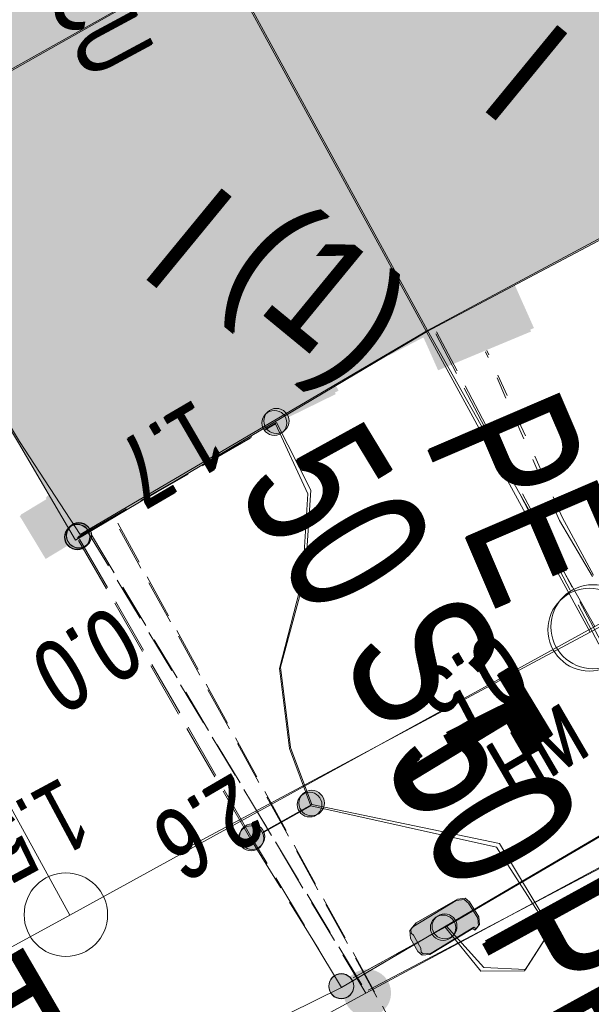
# Model space of a CAD drawing. Header units: metres. Extents: x -740 to 758, y -633 to 854.
# Tile 670 of 1056: x 175.37 to 179.64, y -178.15 to -170.79. Entities that reach past the tile are written whole.
import ezdxf

# ---------------------------------------------------------------- set-up
doc = ezdxf.new("R2010")
doc.units = ezdxf.units.M
doc.header["$MEASUREMENT"] = 0
for name, pattern in [('166_166', [0.3328, 0.1664, -0.1664]), ('333_125', [0.4576, 0.3328, -0.1248]), ('416_125', [0.5408, 0.416, -0.1248])]:
    doc.linetypes.add(name, pattern=pattern)
for name, color, linetype in [('Gas.LOVION', 7, 'Continuous'), ('Grundkarte.LOVION', 7, 'Continuous'), ('Grundkarte_Text.LOVION', 7, 'Continuous'), ('Strom.LOVION', 7, 'Continuous'), ('StromBemass.LOVION', 7, 'Continuous'), ('Wasser.LOVION', 7, 'Continuous')]:
    doc.layers.add(name, color=color, linetype=linetype)
doc.styles.add('ERSTELLTER_STIL_1', font='arial.ttf')

msp = doc.modelspace()

# ---------------------------------------------------------------- hatches: boundary and pattern name
at = {"layer": 'Gas.LOVION', "linetype": 'Continuous', "lineweight": 13}
for points in [[(178.1324, -173.2989), (178.7932, -172.9535), (178.6125, -172.6165), (177.9517, -172.9619)], [(178.1538, -173.273), (178.8146, -172.9276), (178.6338, -172.5906), (177.9598, -172.952)], [(175.5703, -174.8112), (176.2121, -174.4234), (176.0182, -174.1024), (175.3763, -174.4903)], [(175.5621, -174.8211), (176.204, -174.4333), (176.0101, -174.1123), (175.3682, -174.5002)], [(178.1047, -178.1767), (178.1176, -178.1587), (178.1283, -178.1393), (178.1364, -178.1186), (178.1418, -178.0971), (178.1445, -178.0751), (178.1444, -178.053), (178.1416, -178.031), (178.136, -178.0095), (178.1278, -177.9889), (178.117, -177.9695), (178.1039, -177.9516), (178.0887, -177.9355), (178.0716, -177.9215), (178.0528, -177.9096), (178.0327, -177.9003), (178.0116, -177.8935), (177.9898, -177.8894), (177.9677, -177.8881), (177.9456, -177.8895), (177.9238, -177.8938), (177.9028, -177.9007), (177.8827, -177.9102), (177.8641, -177.9221), (177.847, -177.9363), (177.8319, -177.9525), (177.8189, -177.9705), (177.8083, -177.99), (177.8002, -178.0106), (177.7948, -178.0321), (177.7921, -178.0541), (177.7921, -178.0763), (177.795, -178.0982), (177.8006, -178.1197), (177.8088, -178.1403), (177.8195, -178.1597), (177.8326, -178.1776), (177.8478, -178.1937), (177.865, -178.2078), (177.8837, -178.2196), (177.9038, -178.229), (177.9249, -178.2357), (177.9467, -178.2398), (177.9688, -178.2412), (177.991, -178.2397), (178.0127, -178.2355), (178.0338, -178.2285), (178.0538, -178.219), (178.0725, -178.2071), (178.0895, -178.1929)], [(178.1059, -178.1776), (178.1189, -178.1596), (178.1295, -178.1401), (178.1376, -178.1195), (178.143, -178.098), (178.1458, -178.0759), (178.1457, -178.0538), (178.1428, -178.0317), (178.1372, -178.0103), (178.129, -177.9897), (178.1183, -177.9703), (178.1052, -177.9523), (178.0899, -177.9362), (178.0728, -177.9221), (178.054, -177.9103), (178.0339, -177.9009), (178.0128, -177.8941), (177.991, -177.89), (177.9688, -177.8887), (177.9467, -177.8902), (177.9249, -177.8944), (177.9038, -177.9013), (177.8838, -177.9109), (177.8651, -177.9228), (177.848, -177.937), (177.8329, -177.9532), (177.8199, -177.9712), (177.8093, -177.9907), (177.8012, -178.0114), (177.7957, -178.0329), (177.793, -178.0549), (177.7931, -178.0771), (177.7959, -178.0991), (177.8015, -178.1206), (177.8098, -178.1412), (177.8205, -178.1606), (177.8336, -178.1785), (177.8488, -178.1946), (177.866, -178.2087), (177.8848, -178.2205), (177.9049, -178.2299), (177.926, -178.2367), (177.9478, -178.2408), (177.97, -178.2421), (177.9921, -178.2406), (178.0139, -178.2364), (178.035, -178.2295), (178.055, -178.22), (178.0737, -178.208), (178.0907, -178.1938)]]:
    msp.add_hatch(color=7, dxfattribs=at).paths.add_polyline_path(points)
at = {"layer": 'Grundkarte.LOVION', "linetype": 'Continuous', "lineweight": 18}
for color, points in [(9, [(172.9417, -172.506), (176.8629, -170.2901), (171.1461, -159.8838), (167.2135, -161.9826)]), (9, [(172.9763, -172.4639), (176.8711, -170.2802), (173.4515, -164.0236), (169.4664, -160.7483), (167.2216, -161.9727)]), (254, [(180.8656, -168.3028), (180.7577, -168.1064), (176.8629, -170.2901), (178.4109, -173.1239), (181.3618, -171.5645), (181.0382, -170.9755), (179.8896, -168.9006)]), (254, [(180.3613, -169.7025), (179.3328, -168.8573), (176.8711, -170.2802), (178.419, -173.114), (181.3963, -171.5225), (181.0727, -170.9334)]), (254, [(172.9763, -172.4639), (173.0463, -172.5753), (174.2037, -172.0188), (175.3673, -173.9444), (175.8194, -174.6391), (178.419, -173.114), (176.8711, -170.2802)]), (254, [(172.9417, -172.506), (173.0117, -172.6173), (174.1955, -172.0287), (175.3592, -173.9543), (175.7849, -174.6811), (178.4109, -173.1239), (176.8629, -170.2901)])]:
    msp.add_hatch(color=color, dxfattribs=at).paths.add_polyline_path(points)
at = {"layer": 'Strom.LOVION', "linetype": 'Continuous', "lineweight": 13}
for points in [[(176.8086, -174.0252), (177.7536, -173.5633), (177.6457, -173.367), (176.7008, -173.8288)], [(176.7873, -174.0511), (177.7323, -173.5893), (177.6376, -173.3769), (176.6926, -173.8387)], [(178.4372, -177.7764), (178.7581, -177.5825), (178.7742, -177.5957), (178.8006, -177.5635), (178.7949, -177.505), (178.7249, -177.3936), (178.6928, -177.3672), (178.6342, -177.3729), (178.3133, -177.5668), (178.2869, -177.599), (178.2926, -177.6575), (178.3465, -177.7557), (178.3787, -177.7821)], [(178.4453, -177.7665), (178.7663, -177.5726), (178.7823, -177.5858), (178.8088, -177.5536), (178.803, -177.4951), (178.733, -177.3837), (178.7009, -177.3573), (178.6423, -177.363), (178.3346, -177.5409), (178.295, -177.5891), (178.2979, -177.6184), (178.3139, -177.6316), (178.3679, -177.7298), (178.3707, -177.759), (178.3868, -177.7722)]]:
    msp.add_hatch(color=7, dxfattribs=at).paths.add_polyline_path(points)
at = {"layer": 'StromBemass.LOVION', "linetype": 'Continuous', "lineweight": 13}
for points in [[(177.3453, -173.8635), (177.3521, -173.854), (177.3578, -173.8438), (177.362, -173.8329), (177.3649, -173.8215), (177.3663, -173.8099), (177.3663, -173.7982), (177.3648, -173.7865), (177.3619, -173.7752), (177.3575, -173.7643), (177.3518, -173.7541), (177.3449, -173.7446), (177.3369, -173.7361), (177.3278, -173.7287), (177.3179, -173.7224), (177.3073, -173.7175), (177.2961, -173.7139), (177.2846, -173.7117), (177.2729, -173.711), (177.2612, -173.7118), (177.2497, -173.714), (177.2386, -173.7177), (177.228, -173.7227), (177.2181, -173.729), (177.2091, -173.7365), (177.2012, -173.7451), (177.1943, -173.7546), (177.1887, -173.7649), (177.1844, -173.7758), (177.1815, -173.7871), (177.1801, -173.7988), (177.1801, -173.8105), (177.1816, -173.8221), (177.1846, -173.8334), (177.1889, -173.8443), (177.1946, -173.8546), (177.2015, -173.864), (177.2096, -173.8725), (177.2186, -173.88), (177.2285, -173.8862), (177.2392, -173.8912), (177.2503, -173.8947), (177.2618, -173.8969), (177.2735, -173.8976), (177.2852, -173.8968), (177.2967, -173.8946), (177.3078, -173.8909), (177.3184, -173.8859), (177.3283, -173.8796), (177.3373, -173.8721)], [(177.3612, -173.8496), (177.3682, -173.84), (177.3738, -173.8296), (177.3781, -173.8186), (177.381, -173.8072), (177.3825, -173.7954), (177.3824, -173.7836), (177.3809, -173.7719), (177.3779, -173.7604), (177.3736, -173.7495), (177.3678, -173.7391), (177.3608, -173.7296), (177.3527, -173.721), (177.3436, -173.7135), (177.3336, -173.7072), (177.3229, -173.7022), (177.3116, -173.6985), (177.3, -173.6964), (177.2882, -173.6957), (177.2764, -173.6964), (177.2648, -173.6987), (177.2535, -173.7024), (177.2429, -173.7074), (177.2329, -173.7138), (177.2238, -173.7214), (177.2157, -173.73), (177.2088, -173.7396), (177.2031, -173.75), (177.1988, -173.761), (177.1959, -173.7725), (177.1945, -173.7842), (177.1945, -173.796), (177.196, -173.8078), (177.199, -173.8192), (177.2034, -173.8302), (177.2091, -173.8405), (177.2161, -173.8501), (177.2242, -173.8587), (177.2334, -173.8662), (177.2434, -173.8725), (177.2541, -173.8775), (177.2654, -173.8811), (177.277, -173.8833), (177.2888, -173.884), (177.3006, -173.8832), (177.3122, -173.881), (177.3234, -173.8773), (177.3341, -173.8722), (177.3441, -173.8658), (177.3532, -173.8583)], [(175.883, -174.7033), (175.8899, -174.6937), (175.8955, -174.6834), (175.8998, -174.6724), (175.9027, -174.661), (175.9042, -174.6493), (175.9041, -174.6375), (175.9026, -174.6258), (175.8997, -174.6144), (175.8953, -174.6034), (175.8896, -174.5931), (175.8826, -174.5836), (175.8745, -174.575), (175.8654, -174.5675), (175.8554, -174.5612), (175.8447, -174.5562), (175.8335, -174.5526), (175.8219, -174.5505), (175.8101, -174.5498), (175.7984, -174.5505), (175.7868, -174.5528), (175.7756, -174.5565), (175.7649, -174.5615), (175.755, -174.5679), (175.7459, -174.5754), (175.7379, -174.584), (175.731, -174.5936), (175.7253, -174.604), (175.721, -174.6149), (175.7181, -174.6264), (175.7167, -174.6381), (175.7167, -174.6499), (175.7182, -174.6616), (175.7212, -174.673), (175.7256, -174.6839), (175.7313, -174.6942), (175.7383, -174.7038), (175.7464, -174.7123), (175.7555, -174.7198), (175.7655, -174.7261), (175.7761, -174.7311), (175.7874, -174.7347), (175.799, -174.7369), (175.8107, -174.7376), (175.8225, -174.7368), (175.8341, -174.7346), (175.8453, -174.7309), (175.8559, -174.7258), (175.8659, -174.7195), (175.8749, -174.7119)], [(175.8715, -174.7181), (175.8784, -174.7085), (175.8841, -174.6981), (175.8884, -174.6871), (175.8914, -174.6756), (175.8928, -174.6638), (175.8928, -174.652), (175.8912, -174.6402), (175.8883, -174.6288), (175.8839, -174.6178), (175.8781, -174.6074), (175.8711, -174.5978), (175.863, -174.5892), (175.8538, -174.5817), (175.8438, -174.5754), (175.8331, -174.5704), (175.8218, -174.5668), (175.8102, -174.5646), (175.7983, -174.5639), (175.7865, -174.5647), (175.7749, -174.5669), (175.7636, -174.5706), (175.7529, -174.5757), (175.7429, -174.5821), (175.7338, -174.5897), (175.7257, -174.5983), (175.7188, -174.6079), (175.7131, -174.6183), (175.7088, -174.6294), (175.7059, -174.6408), (175.7045, -174.6526), (175.7045, -174.6644), (175.706, -174.6762), (175.709, -174.6877), (175.7134, -174.6987), (175.7191, -174.709), (175.7261, -174.7186), (175.7343, -174.7272), (175.7434, -174.7347), (175.7534, -174.741), (175.7642, -174.746), (175.7755, -174.7497), (175.7871, -174.7519), (175.7989, -174.7526), (175.8108, -174.7518), (175.8224, -174.7495), (175.8336, -174.7458), (175.8443, -174.7407), (175.8543, -174.7344), (175.8634, -174.7268)], [(175.8717, -174.7146), (175.8786, -174.705), (175.8842, -174.6947), (175.8885, -174.6837), (175.8914, -174.6723), (175.8929, -174.6606), (175.8928, -174.6488), (175.8913, -174.6371), (175.8883, -174.6257), (175.884, -174.6147), (175.8782, -174.6044), (175.8713, -174.5949), (175.8632, -174.5863), (175.8541, -174.5788), (175.8441, -174.5725), (175.8334, -174.5675), (175.8222, -174.5639), (175.8106, -174.5617), (175.7988, -174.561), (175.787, -174.5618), (175.7754, -174.5641), (175.7642, -174.5677), (175.7536, -174.5728), (175.7436, -174.5792), (175.7346, -174.5867), (175.7265, -174.5953), (175.7196, -174.6049), (175.714, -174.6153), (175.7097, -174.6262), (175.7068, -174.6377), (175.7053, -174.6494), (175.7054, -174.6612), (175.7069, -174.6729), (175.7099, -174.6843), (175.7142, -174.6952), (175.72, -174.7056), (175.7269, -174.7151), (175.735, -174.7237), (175.7441, -174.7311), (175.7541, -174.7374), (175.7648, -174.7424), (175.776, -174.746), (175.7876, -174.7482), (175.7994, -174.7489), (175.8112, -174.7481), (175.8228, -174.7459), (175.834, -174.7422), (175.8446, -174.7371), (175.8546, -174.7308), (175.8636, -174.7232)], [(175.8847, -174.7066), (175.8916, -174.6971), (175.8972, -174.6868), (175.9014, -174.6759), (175.9043, -174.6646), (175.9058, -174.6529), (175.9057, -174.6412), (175.9042, -174.6296), (175.9013, -174.6183), (175.8969, -174.6074), (175.8912, -174.5971), (175.8843, -174.5877), (175.8763, -174.5792), (175.8672, -174.5717), (175.8573, -174.5655), (175.8467, -174.5605), (175.8355, -174.5569), (175.824, -174.5548), (175.8123, -174.5541), (175.8006, -174.5549), (175.7891, -174.5571), (175.778, -174.5607), (175.7674, -174.5658), (175.7576, -174.5721), (175.7486, -174.5796), (175.7406, -174.5881), (175.7337, -174.5976), (175.7281, -174.6079), (175.7238, -174.6188), (175.7209, -174.6302), (175.7195, -174.6418), (175.7195, -174.6535), (175.7211, -174.6651), (175.724, -174.6765), (175.7283, -174.6874), (175.734, -174.6976), (175.7409, -174.7071), (175.749, -174.7156), (175.758, -174.723), (175.768, -174.7293), (175.7786, -174.7342), (175.7897, -174.7378), (175.8012, -174.74), (175.8129, -174.7407), (175.8246, -174.7399), (175.8361, -174.7377), (175.8473, -174.734), (175.8578, -174.729), (175.8677, -174.7227), (175.8767, -174.7152)], [(177.608, -176.7158), (177.6148, -176.7064), (177.6204, -176.6962), (177.6246, -176.6854), (177.6275, -176.6742), (177.6289, -176.6627), (177.6288, -176.6511), (177.6273, -176.6396), (177.6244, -176.6284), (177.6201, -176.6176), (177.6145, -176.6075), (177.6077, -176.5981), (177.5997, -176.5897), (177.5908, -176.5823), (177.5809, -176.5761), (177.5704, -176.5712), (177.5594, -176.5677), (177.548, -176.5656), (177.5365, -176.5649), (177.5249, -176.5656), (177.5135, -176.5679), (177.5025, -176.5715), (177.492, -176.5764), (177.4823, -176.5827), (177.4734, -176.5901), (177.4655, -176.5986), (177.4587, -176.608), (177.4531, -176.6181), (177.4489, -176.6289), (177.446, -176.6402), (177.4446, -176.6517), (177.4447, -176.6633), (177.4462, -176.6747), (177.4491, -176.686), (177.4534, -176.6967), (177.459, -176.7069), (177.4658, -176.7162), (177.4738, -176.7246), (177.4827, -176.732), (177.4925, -176.7382), (177.5031, -176.7431), (177.5141, -176.7466), (177.5255, -176.7488), (177.537, -176.7494), (177.5486, -176.7487), (177.56, -176.7465), (177.571, -176.7429), (177.5815, -176.7379), (177.5912, -176.7316), (177.6001, -176.7242)], [(177.6258, -176.7063), (177.6328, -176.6966), (177.6386, -176.6861), (177.6429, -176.6749), (177.6459, -176.6633), (177.6473, -176.6514), (177.6473, -176.6395), (177.6458, -176.6276), (177.6427, -176.616), (177.6383, -176.6049), (177.6325, -176.5944), (177.6254, -176.5847), (177.6172, -176.576), (177.6079, -176.5684), (177.5978, -176.562), (177.5869, -176.557), (177.5755, -176.5533), (177.5638, -176.5511), (177.5518, -176.5504), (177.5399, -176.5512), (177.5281, -176.5534), (177.5167, -176.5572), (177.5059, -176.5623), (177.4958, -176.5688), (177.4866, -176.5764), (177.4784, -176.5852), (177.4714, -176.5949), (177.4657, -176.6054), (177.4613, -176.6166), (177.4584, -176.6282), (177.4569, -176.6401), (177.457, -176.652), (177.4585, -176.6639), (177.4615, -176.6755), (177.466, -176.6866), (177.4718, -176.6971), (177.4788, -176.7068), (177.4871, -176.7155), (177.4963, -176.7231), (177.5064, -176.7295), (177.5173, -176.7345), (177.5287, -176.7382), (177.5405, -176.7404), (177.5524, -176.7411), (177.5644, -176.7403), (177.5761, -176.738), (177.5875, -176.7343), (177.5983, -176.7292), (177.6084, -176.7227), (177.6176, -176.7151)], [(177.1719, -176.9683), (177.1788, -176.9588), (177.1844, -176.9485), (177.1887, -176.9375), (177.1916, -176.9261), (177.1931, -176.9144), (177.193, -176.9027), (177.1915, -176.891), (177.1885, -176.8796), (177.1842, -176.8687), (177.1785, -176.8584), (177.1715, -176.8489), (177.1635, -176.8404), (177.1544, -176.8329), (177.1444, -176.8266), (177.1338, -176.8216), (177.1226, -176.818), (177.111, -176.8159), (177.0992, -176.8152), (177.0875, -176.816), (177.076, -176.8182), (177.0648, -176.8219), (177.0542, -176.8269), (177.0442, -176.8332), (177.0352, -176.8408), (177.0272, -176.8494), (177.0203, -176.8589), (177.0147, -176.8692), (177.0104, -176.8802), (177.0075, -176.8916), (177.006, -176.9033), (177.0061, -176.915), (177.0076, -176.9267), (177.0106, -176.9381), (177.0149, -176.949), (177.0206, -176.9593), (177.0276, -176.9688), (177.0356, -176.9773), (177.0447, -176.9848), (177.0547, -176.9911), (177.0653, -176.9961), (177.0765, -176.9997), (177.0881, -177.0018), (177.0999, -177.0025), (177.1116, -177.0018), (177.1231, -176.9995), (177.1343, -176.9958), (177.1449, -176.9908), (177.1549, -176.9845), (177.1639, -176.9769)], [(177.1802, -176.9567), (177.1872, -176.9471), (177.1929, -176.9366), (177.1973, -176.9255), (177.2002, -176.9139), (177.2017, -176.9021), (177.2016, -176.8902), (177.2001, -176.8784), (177.1971, -176.8669), (177.1927, -176.8558), (177.1869, -176.8454), (177.1799, -176.8357), (177.1717, -176.8271), (177.1625, -176.8195), (177.1524, -176.8132), (177.1416, -176.8081), (177.1302, -176.8045), (177.1185, -176.8023), (177.1066, -176.8016), (177.0947, -176.8024), (177.083, -176.8046), (177.0717, -176.8084), (177.061, -176.8135), (177.0509, -176.8199), (177.0418, -176.8275), (177.0336, -176.8362), (177.0266, -176.8459), (177.0209, -176.8563), (177.0166, -176.8674), (177.0137, -176.879), (177.0122, -176.8908), (177.0122, -176.9027), (177.0138, -176.9145), (177.0168, -176.9261), (177.0212, -176.9371), (177.027, -176.9476), (177.034, -176.9572), (177.0422, -176.9658), (177.0514, -176.9734), (177.0615, -176.9798), (177.0723, -176.9848), (177.0836, -176.9885), (177.0953, -176.9906), (177.1072, -176.9914), (177.1191, -176.9906), (177.1308, -176.9883), (177.1421, -176.9846), (177.1529, -176.9795), (177.163, -176.9731), (177.1721, -176.9654)], [(178.6085, -177.6378), (178.6155, -177.6281), (178.6212, -177.6176), (178.6256, -177.6065), (178.6285, -177.595), (178.63, -177.5832), (178.6299, -177.5712), (178.6284, -177.5594), (178.6254, -177.5479), (178.621, -177.5368), (178.6152, -177.5264), (178.6081, -177.5168), (178.6, -177.5081), (178.5907, -177.5005), (178.5807, -177.4942), (178.5699, -177.4891), (178.5585, -177.4855), (178.5468, -177.4833), (178.5349, -177.4826), (178.523, -177.4834), (178.5113, -177.4856), (178.5, -177.4893), (178.4892, -177.4945), (178.4791, -177.5009), (178.47, -177.5085), (178.4618, -177.5172), (178.4549, -177.5269), (178.4492, -177.5374), (178.4448, -177.5485), (178.4419, -177.56), (178.4404, -177.5718), (178.4405, -177.5838), (178.442, -177.5956), (178.445, -177.6071), (178.4494, -177.6182), (178.4552, -177.6286), (178.4622, -177.6383), (178.4704, -177.6469), (178.4796, -177.6545), (178.4897, -177.6608), (178.5005, -177.6659), (178.5119, -177.6695), (178.5236, -177.6717), (178.5355, -177.6724), (178.5474, -177.6717), (178.5591, -177.6694), (178.5704, -177.6657), (178.5812, -177.6606), (178.5912, -177.6541), (178.6004, -177.6465)], [(178.6182, -177.6267), (178.6251, -177.6172), (178.6307, -177.6069), (178.635, -177.596), (178.6379, -177.5846), (178.6393, -177.573), (178.6393, -177.5612), (178.6378, -177.5496), (178.6348, -177.5383), (178.6305, -177.5274), (178.6248, -177.5172), (178.6179, -177.5077), (178.6098, -177.4992), (178.6008, -177.4917), (178.5908, -177.4855), (178.5802, -177.4805), (178.5691, -177.477), (178.5575, -177.4748), (178.5459, -177.4741), (178.5342, -177.4749), (178.5227, -177.4771), (178.5115, -177.4808), (178.5009, -177.4858), (178.4911, -177.4921), (178.4821, -177.4996), (178.4741, -177.5082), (178.4672, -177.5177), (178.4616, -177.5279), (178.4573, -177.5389), (178.4544, -177.5502), (178.453, -177.5618), (178.453, -177.5736), (178.4546, -177.5852), (178.4575, -177.5965), (178.4618, -177.6074), (178.4675, -177.6177), (178.4744, -177.6271), (178.4825, -177.6356), (178.4915, -177.6431), (178.5015, -177.6493), (178.5121, -177.6543), (178.5232, -177.6579), (178.5348, -177.66), (178.5465, -177.6607), (178.5581, -177.6599), (178.5696, -177.6577), (178.5808, -177.6541), (178.5914, -177.649), (178.6012, -177.6427), (178.6102, -177.6352)], [(177.8457, -178.0724), (177.8525, -178.0629), (177.8581, -178.0526), (177.8624, -178.0417), (177.8653, -178.0304), (177.8667, -178.0188), (177.8667, -178.0071), (177.8652, -177.9955), (177.8622, -177.9841), (177.8579, -177.9733), (177.8522, -177.963), (177.8453, -177.9536), (177.8372, -177.9451), (177.8282, -177.9376), (177.8183, -177.9314), (177.8077, -177.9265), (177.7965, -177.9229), (177.785, -177.9207), (177.7734, -177.92), (177.7617, -177.9208), (177.7502, -177.923), (177.7391, -177.9267), (177.7285, -177.9317), (177.7186, -177.938), (177.7096, -177.9455), (177.7017, -177.954), (177.6948, -177.9635), (177.6892, -177.9738), (177.6849, -177.9847), (177.6821, -177.9961), (177.6806, -178.0077), (177.6807, -178.0194), (177.6822, -178.031), (177.6851, -178.0423), (177.6895, -178.0532), (177.6951, -178.0634), (177.702, -178.0729), (177.7101, -178.0814), (177.7191, -178.0888), (177.729, -178.095), (177.7396, -178.1), (177.7508, -178.1036), (177.7623, -178.1057), (177.774, -178.1064), (177.7856, -178.1057), (177.7971, -178.1034), (177.8083, -178.0998), (177.8188, -178.0948), (177.8287, -178.0884), (177.8377, -178.081)], [(177.8454, -178.0746), (177.8522, -178.0651), (177.8578, -178.0549), (177.8621, -178.044), (177.8649, -178.0327), (177.8664, -178.0211), (177.8663, -178.0094), (177.8648, -177.9978), (177.8619, -177.9865), (177.8575, -177.9757), (177.8519, -177.9654), (177.845, -177.956), (177.837, -177.9475), (177.8279, -177.9401), (177.8181, -177.9339), (177.8075, -177.9289), (177.7964, -177.9254), (177.7849, -177.9232), (177.7732, -177.9225), (177.7616, -177.9233), (177.7501, -177.9255), (177.739, -177.9292), (177.7285, -177.9342), (177.7186, -177.9405), (177.7096, -177.9479), (177.7017, -177.9565), (177.6948, -177.9659), (177.6892, -177.9762), (177.685, -177.9871), (177.6821, -177.9984), (177.6807, -178.01), (177.6807, -178.0217), (177.6822, -178.0332), (177.6852, -178.0445), (177.6895, -178.0554), (177.6952, -178.0656), (177.702, -178.075), (177.7101, -178.0835), (177.7191, -178.0909), (177.729, -178.0972), (177.7396, -178.1021), (177.7507, -178.1057), (177.7622, -178.1078), (177.7738, -178.1085), (177.7855, -178.1078), (177.7969, -178.1055), (177.808, -178.1019), (177.8186, -178.0969), (177.8284, -178.0906), (177.8374, -178.0831)]]:
    msp.add_hatch(color=7, dxfattribs=at).paths.add_polyline_path(points)
at = {"layer": 'Wasser.LOVION', "linetype": 'Continuous', "lineweight": 13}
for points in [[(178.4981, -173.411), (179.1939, -173.1213), (179.0424, -172.7814), (178.3466, -173.0711)], [(178.5062, -173.4011), (179.2152, -173.0953), (179.0637, -172.7554), (178.3547, -173.0612)], [(175.7263, -174.6869), (176.4003, -174.3254), (176.2064, -174.0045), (175.5617, -174.3631)], [(175.7477, -174.6609), (176.4085, -174.3155), (176.2277, -173.9785), (175.5698, -174.3532)]]:
    msp.add_hatch(color=7, dxfattribs=at).paths.add_polyline_path(points)

# ---------------------------------------------------------------- linework, layer by layer
at = {"layer": 'Gas.LOVION', "color": 5, "linetype": 'Continuous', "lineweight": 18}
for points in [[(177.9756, -178.0432), (180.3932, -176.7724), (185.3179, -174.089), (185.838, -173.8164), (188.5283, -172.3121), (196.2679, -168.0382), (197.1807, -167.55), (198.0568, -167.1392)], [(166.7844, -193.6255), (158.6257, -198.1472), (154.3636, -200.352), (134.2014, -211.4856), (132.0212, -207.3245), (130.4176, -204.5257), (130.1129, -203.9792), (134.1483, -201.7226), (134.9044, -201.294), (139.0627, -199.0845), (142.8283, -197.0908), (148.9264, -193.8641), (150.9117, -192.8572), (152.1822, -192.0975), (157.6959, -189.0905), (162.9708, -186.2103), (164.3745, -185.4524), (165.0353, -185.107), (169.5116, -182.6744), (174.2239, -180.0856), (177.9573, -178.0655), (180.4145, -176.7464), (185.326, -174.0791), (185.5488, -173.9391)]]:
    msp.add_lwpolyline(points, dxfattribs=at)
at = {"layer": 'Gas.LOVION', "color": 5, "linetype": '333_125', "lineweight": 18}
for points in [[(180.3932, -176.7724), (180.3392, -176.6742), (178.4694, -173.1182)], [(180.4145, -176.7464), (180.3606, -176.6482), (178.4776, -173.1083)], [(177.9573, -178.0655), (175.8912, -174.6173)], [(177.9274, -178.0036), (175.8831, -174.6272)]]:
    msp.add_lwpolyline(points, dxfattribs=at)
at = {"layer": 'Grundkarte.LOVION', "color": 8, "linetype": 'Continuous', "lineweight": 18}
for points in [[(176.6579, -176.9602), (179.6353, -175.3687), (183.5622, -173.2114), (187.4362, -171.1184), (191.3367, -168.9932), (197.9861, -165.358), (229.7412, -147.9482), (247.9682, -136.9742)], [(176.6579, -176.9602), (179.6353, -175.3687), (183.5622, -173.2114), (187.4362, -171.1184), (191.3367, -168.9932), (197.9861, -165.358), (229.7412, -147.9482), (247.9682, -136.9742)], [(174.3761, -175.0849), (173.0117, -172.6173), (172.9417, -172.506), (167.2135, -161.9826), (161.9602, -152.3881), (165.785, -150.093), (171.1461, -159.8838), (176.8629, -170.2901), (178.4109, -173.1239), (179.6353, -175.3687), (176.6579, -176.9602)], [(164.1635, -156.39), (167.2216, -161.9727), (172.9763, -172.4639), (173.0463, -172.5753), (175.7429, -177.4839), (171.8424, -179.6091), (170.6559, -177.4493), (169.1137, -174.6741), (163.3268, -164.1564), (158.1172, -154.7054), (160.4033, -153.2996)], [(182.7074, -171.6307), (183.5703, -173.2015), (179.6698, -175.3267), (178.419, -173.114), (176.8711, -170.2802), (173.4515, -164.0236), (176.8711, -170.2802), (178.419, -173.114), (179.6698, -175.3267), (175.7429, -177.4839), (173.0463, -172.5753), (172.9763, -172.4639), (167.2216, -161.9727), (164.1635, -156.39)], [(173.4515, -164.0236), (176.8711, -170.2802), (172.9763, -172.4639), (167.2216, -161.9727), (169.4664, -160.7483)], [(180.3613, -169.7025), (181.0727, -170.9334), (181.3963, -171.5225), (178.419, -173.114), (176.8711, -170.2802), (179.3328, -168.8573)], [(196.6554, -183.0943), (190.9029, -186.2281), (178.1933, -193.175), (136.1111, -216.2052), (116.0517, -227.181), (110.8882, -229.9912), (103.8048, -216.7925), (116.875, -209.6034), (130.1208, -202.3972), (136.7701, -198.7619), (140.6385, -196.6103), (144.5126, -194.5173), (145.887, -193.7623), (148.4659, -192.3279), (151.1883, -190.8499), (152.3664, -190.2027), (156.2404, -188.1097), (159.9446, -186.0924), (164.0414, -183.8594), (175.7429, -177.4839), (179.6698, -175.3267), (183.5703, -173.2015), (184.1857, -172.8458)], [(196.6554, -183.0943), (190.9029, -186.2281), (178.1933, -193.175), (136.1111, -216.2052), (116.0517, -227.181), (110.8882, -229.9912), (103.8048, -216.7925), (116.875, -209.6034), (130.1208, -202.3972), (136.7701, -198.7619), (140.6385, -196.6103), (144.5126, -194.5173), (145.887, -193.7623), (148.4659, -192.3279), (151.1883, -190.8499), (152.3664, -190.2027), (156.2404, -188.1097), (159.9446, -186.0924), (164.0414, -183.8594), (175.7429, -177.4839), (179.6698, -175.3267), (183.5703, -173.2015), (184.1857, -172.8458)]]:
    msp.add_lwpolyline(points, dxfattribs=at)
at = {"layer": 'Grundkarte.LOVION', "color": 253, "linetype": 'Continuous', "lineweight": 18}
for points in [[(153.1648, -157.6518), (154.2843, -157.0104), (158.1091, -154.7153), (161.9602, -152.3881), (165.785, -150.093), (169.6626, -147.7336), (173.4288, -145.4442), (177.2272, -143.1813), (183.6722, -139.2705), (185.8238, -143.1388), (190.937, -152.5106), (195.0737, -160.0566), (196.4117, -162.5563), (196.7353, -163.1453), (197.9861, -165.358), (191.3367, -168.9932), (187.4362, -171.1184), (183.5622, -173.2114), (179.6353, -175.3687), (176.6579, -176.9602)], [(184.1857, -172.8458), (183.5703, -173.2015), (179.6698, -175.3267), (175.7429, -177.4839), (164.0414, -183.8594), (159.9446, -186.0924), (156.2404, -188.1097), (152.3664, -190.2027)]]:
    msp.add_lwpolyline(points, dxfattribs=at)
at = {"layer": 'Grundkarte.LOVION', "color": 8, "linetype": 'Continuous', "lineweight": 18}
for points in [[(165.785, -150.093), (169.6626, -147.7336), (175.0673, -157.668), (180.7577, -168.1064), (183.5622, -173.2114), (179.6353, -175.3687), (178.4109, -173.1239), (176.8629, -170.2901), (171.1461, -159.8838)], [(172.9417, -172.506), (167.2135, -161.9826), (171.1461, -159.8838), (176.8629, -170.2901)], [(180.8656, -168.3028), (179.8896, -168.9006), (181.0382, -170.9755), (181.3618, -171.5645), (178.4109, -173.1239), (176.8629, -170.2901), (180.7577, -168.1064)], [(172.9763, -172.4639), (176.8711, -170.2802), (178.419, -173.114), (175.8194, -174.6391), (175.3673, -173.9444), (174.2037, -172.0188), (173.0463, -172.5753)], [(172.9417, -172.506), (176.8629, -170.2901), (178.4109, -173.1239), (175.7849, -174.6811), (175.3592, -173.9543), (174.1955, -172.0287), (173.0117, -172.6173)]]:
    msp.add_lwpolyline(points, close=True, dxfattribs=at)
at = {"layer": 'Grundkarte.LOVION', "color": 9, "linetype": 'Continuous', "lineweight": 18}
for centre, radius in [((179.6297, -175.3498), 0.3094), ((179.6559, -175.3275), 0.3139), ((175.7134, -177.4797), 0.3123)]:
    msp.add_circle(centre, radius, dxfattribs=at)
at = {"layer": 'Strom.LOVION', "color": 150, "linetype": 'Continuous', "lineweight": 18}
for points in [[(177.8631, -177.9508), (178.5503, -177.5732), (182.6461, -175.1778), (183.1955, -174.9024), (185.5952, -173.7515), (186.4627, -173.2529), (188.8488, -171.6601), (191.0229, -170.6199), (193.8171, -169.1202), (197.9231, -166.6794), (225.1967, -152.1018), (229.1867, -149.8348), (232.1986, -147.8409), (233.5935, -145.7834), (234.659, -145.0438), (244.3389, -138.2453), (245.0972, -138.1416), (245.1828, -137.8081), (245.3444, -136.8908)], [(156.7007, -188.4342), (157.0593, -189.0789), (158.0146, -188.5717), (161.5654, -187.1014), (162.1515, -186.7486), (167.0344, -183.7885), (167.6367, -183.4488), (169.5387, -182.3466), (174.9864, -179.4199), (175.1695, -179.3281), (175.4216, -179.1853), (177.776, -178.0241), (178.5585, -177.5633), (182.6674, -175.1518), (183.2036, -174.8925), (185.4041, -173.8202)]]:
    msp.add_lwpolyline(points, dxfattribs=at)
at = {"layer": 'Strom.LOVION', "color": 5, "linetype": 'Continuous', "lineweight": 18}
for points in [[(178.5503, -177.5732), (178.8189, -177.9016), (179.1438, -177.8994), (179.3362, -177.5998), (178.9351, -176.974), (177.5455, -176.6666), (177.3854, -176.2389), (177.3121, -175.6402), (177.4834, -174.9732), (177.5243, -174.3337), (177.281, -173.8107)], [(178.5585, -177.5633), (178.8402, -177.8757), (179.1519, -177.8895), (179.3443, -177.59), (178.9564, -176.9481), (177.5536, -176.6567), (177.3936, -176.229), (177.3202, -175.6303), (177.5047, -174.9472), (177.5456, -174.3078), (177.2892, -173.8008)]]:
    msp.add_lwpolyline(points, dxfattribs=at)
at = {"layer": 'Strom.LOVION', "color": 7, "linetype": 'Continuous', "lineweight": 13}
for points in [[(178.4372, -177.7764), (178.3787, -177.7821), (178.3465, -177.7557), (178.2926, -177.6575), (178.2869, -177.599), (178.3133, -177.5668), (178.6342, -177.3729), (178.6928, -177.3672), (178.7249, -177.3936), (178.7949, -177.505), (178.8006, -177.5635), (178.7742, -177.5957), (178.7581, -177.5825)], [(178.4453, -177.7665), (178.3868, -177.7722), (178.3707, -177.759), (178.3679, -177.7298), (178.3139, -177.6316), (178.2979, -177.6184), (178.295, -177.5891), (178.3346, -177.5409), (178.6423, -177.363), (178.7009, -177.3573), (178.733, -177.3837), (178.803, -177.4951), (178.8088, -177.5536), (178.7823, -177.5858), (178.7663, -177.5726)]]:
    msp.add_lwpolyline(points, close=True, dxfattribs=at)
at = {"layer": 'StromBemass.LOVION', "color": 7, "linetype": '416_125', "lineweight": 13}
for points in [[(177.606, -177.7394), (177.0971, -176.9173), (175.7981, -174.6651), (177.281, -173.8107)], [(178.5585, -177.5633), (177.776, -178.0241), (177.1052, -176.9074), (175.8062, -174.6552), (177.2892, -173.8008)], [(177.5455, -176.6666), (177.0971, -176.9173)], [(177.5536, -176.6567), (177.1052, -176.9074)], [(178.5503, -177.5732), (177.8631, -177.9508)]]:
    msp.add_lwpolyline(points, dxfattribs=at)
at = {"layer": 'StromBemass.LOVION', "color": 7, "linetype": 'Continuous', "lineweight": 13}
for centre, radius in [((177.2732, -173.8043), 0.0933), ((177.2885, -173.7898), 0.0942), ((175.8104, -174.6437), 0.0939), ((175.7986, -174.6582), 0.0943), ((175.7991, -174.655), 0.0939), ((175.8126, -174.6474), 0.0933), ((177.5367, -176.6572), 0.0923), ((177.5521, -176.6457), 0.0954), ((177.0996, -176.9089), 0.0937), ((177.1069, -176.8965), 0.0949), ((178.5352, -177.5775), 0.0949), ((178.5462, -177.5674), 0.0933), ((177.7737, -178.0132), 0.0932), ((177.7735, -178.0155), 0.093)]:
    msp.add_circle(centre, radius, dxfattribs=at)
at = {"layer": 'Wasser.LOVION', "color": 150, "linetype": '166_166', "lineweight": 18}
for points in [[(179.4059, -174.534), (178.854, -173.2727)], [(179.4272, -174.508), (178.8621, -173.2628)]]:
    msp.add_lwpolyline(points, dxfattribs=at)
at = {"layer": 'Wasser.LOVION', "color": 150, "linetype": '333_125', "lineweight": 18}
for points in [[(178.0399, -178.096), (176.0633, -174.5061)], [(179.6121, -180.9331), (179.561, -180.8642), (176.0715, -174.4962)]]:
    msp.add_lwpolyline(points, dxfattribs=at)
at = {"layer": 'Wasser.LOVION', "color": 150, "linetype": 'Continuous', "lineweight": 18}
for points in [[(179.6537, -174.9531), (179.4059, -174.534)], [(179.6619, -174.9432), (179.4272, -174.508)]]:
    msp.add_lwpolyline(points, dxfattribs=at)

# ---------------------------------------------------------------- texts
at = {"layer": 'Gas.LOVION', "color": 5, "linetype": 'Continuous', "lineweight": 18, "attachment_point": 7, "style": 'ERSTELLTER_STIL_1'}
for s, insert, char_height, rotation in [('{\\A1;\\W0.71557x;50 ST}', (176.9632, -174.2925), 1.067101, 301.24538), ('{\\A1;\\W0.71558x;50 ST}', (176.9713, -174.2826), 1.067087, 301.24417), ('{\\A1;\\W0.71559x;50 ST}', (173.3401, -176.3554), 1.067082, 300.24502)]:
    msp.add_mtext(s, dxfattribs=dict(at, insert=insert, char_height=char_height, rotation=rotation))
at = {"layer": 'Grundkarte_Text.LOVION', "color": 7, "linetype": 'Continuous', "lineweight": 13, "attachment_point": 7, "style": 'ERSTELLTER_STIL_1'}
for s, insert, char_height, rotation in [('{\\A1;\\W0.89446x;I}', (178.7802, -171.4217), 0.830716, 320.58364), ('{\\A1;\\W0.89436x;I}', (178.7883, -171.4118), 0.830737, 320.58479), ('{\\A1;\\W0.89436x;I}', (176.2426, -172.6747), 0.830737, 320.58479), ('{\\A1;\\W0.89454x;I}', (176.2772, -172.6326), 0.830737, 320.58479), ('{\\A1;\\W0.89449x;(1)}', (176.7042, -172.9267), 0.830737, 320.58479), ('{\\A1;\\W0.89452x;(1)}', (176.7123, -172.9167), 0.830716, 320.58364)]:
    msp.add_mtext(s, dxfattribs=dict(at, insert=insert, char_height=char_height, rotation=rotation))
at = {"layer": 'Strom.LOVION', "color": 5, "linetype": 'Continuous', "lineweight": 18, "attachment_point": 7, "style": 'ERSTELLTER_STIL_1'}
for s, insert, char_height, rotation in [('{\\A1;\\W0.67986x;3x35/35 CU }', (174.6349, -168.9115), 0.533509, 298.24737), ('{\\A1;\\W0.67980x;3x35/35 CU }', (174.6432, -168.9015), 0.533556, 298.24469)]:
    msp.add_mtext(s, dxfattribs=dict(at, insert=insert, char_height=char_height, rotation=rotation))
at = {"layer": 'Strom.LOVION', "color": 7, "linetype": 'Continuous', "lineweight": 13, "char_height": 0.444607, "attachment_point": 7, "rotation": 30.24156, "style": 'ERSTELLTER_STIL_1'}
for s, insert in [('{\\A1;\\W0.71559x;HM}', (179.0511, -176.6268)), ('{\\A1;\\W0.71565x;HM}', (179.0593, -176.617))]:
    msp.add_mtext(s, dxfattribs=dict(at, insert=insert))
at = {"layer": 'StromBemass.LOVION', "color": 7, "linetype": 'Continuous', "lineweight": 13, "attachment_point": 7, "style": 'ERSTELLTER_STIL_1'}
for s, insert, char_height, rotation in [('{\\A1;\\W0.71552x;1.7}', (176.6758, -173.6276), 0.533561, 210.24868), ('{\\A1;\\W0.71560x;1.7}', (176.6839, -173.6177), 0.533534, 210.2438), ('{\\A1;\\W0.71562x;0.0}', (176.0506, -175.1577), 0.533534, 210.2438), ('{\\A1;\\W0.71552x;0.0}', (176.0587, -175.1478), 0.533561, 210.24868), ('{\\A1;\\W0.71562x;0.5}', (178.938, -175.3474), 0.533534, 210.2438), ('{\\A1;\\W0.71559x;0.5}', (178.9462, -175.3375), 0.533557, 210.24237), ('{\\A1;\\W0.71559x;1.5}', (175.6842, -176.4376), 0.533532, 208.24603), ('{\\A1;\\W0.71551x;2.6}', (176.9601, -176.4119), 0.533561, 210.24868), ('{\\A1;\\W0.71562x;2.6}', (176.9682, -176.402), 0.533534, 210.2438)]:
    msp.add_mtext(s, dxfattribs=dict(at, insert=insert, char_height=char_height, rotation=rotation))
at = {"layer": 'Wasser.LOVION', "color": 150, "linetype": 'Continuous', "lineweight": 18, "attachment_point": 7, "style": 'ERSTELLTER_STIL_1'}
for s, insert, char_height, rotation in [('{\\A1;\\W0.71559x;PE}', (178.3916, -173.9181), 1.067058, 293.24676), ('{\\A1;\\W0.71557x;PE}', (178.3835, -173.928), 1.067107, 293.24564), ('{\\A1;\\W0.71557x;50 PE}', (178.0598, -176.3291), 1.067092, 298.72171), ('{\\A1;\\W0.71558x;50 PE}', (178.081, -176.3032), 1.067092, 298.72171), ('{\\A1;\\W0.71557x;25 PE80}', (172.8566, -177.613), 1.067115, 303.65974)]:
    msp.add_mtext(s, dxfattribs=dict(at, insert=insert, char_height=char_height, rotation=rotation))

doc.saveas('drawing.dxf')
